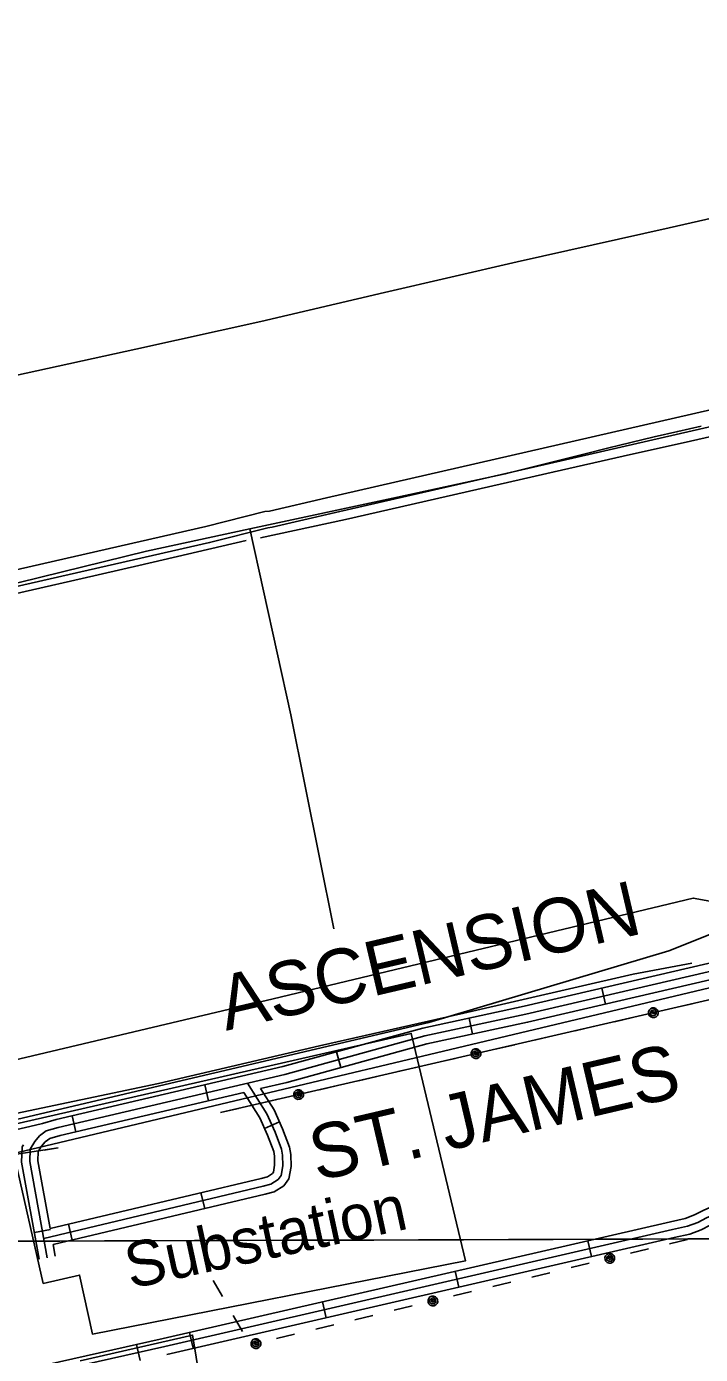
# Model space of a CAD drawing. Extents: x 3392644 to 3430565, y 576657 to 602123.
# Drawn here: x 3418352 to 3419589, y 587973 to 590409 of the extents above; entities that cross this region are included whole.
import ezdxf

# ---------------------------------------------------------------- set-up
doc = ezdxf.new("R2010")
doc.units = 0
for name, color, linetype in [('V-DTCH-CNTR', 7, 'Continuous'), ('V-GRID-MAJR', 7, 'Continuous'), ('V-ROAD-CNTR', 7, 'Continuous'), ('V-SITE-OTLN', 7, 'Continuous'), ('V-SITE-OTLN-IDEN', 7, 'Continuous'), ('V-SITE-VEGE', 7, 'Continuous'), ('V-TOPO-BNDY', 7, 'Continuous'), ('V-TOPO-GNAM-IDEN', 7, 'Continuous'), ('V-TOPO-SHOR', 7, 'Continuous'), ('V-UTIL-LINE', 7, 'Continuous')]:
    doc.layers.add(name, color=color, linetype=linetype)

msp = doc.modelspace()

# ---------------------------------------------------------------- linework, layer by layer
at = {"layer": 'V-DTCH-CNTR'}
for points in [[(3419590.114, 589675.681), (3419546.953, 589665.877), (3419503.838, 589655.866), (3419460.773, 589645.643), (3419417.761, 589635.208), (3419374.798, 589624.5650000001), (3419230.1890000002, 589588.147), (3419032.2430000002, 589545.584)], [(3419032.2430000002, 589545.584), (3418761.35, 589487.1950000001), (3418572.0500000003, 589446.526), (3418338.123, 589388.713), (3418284.453, 589375.4500000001), (3418000.406, 589314.11), (3417673.34, 589242.537), (3417421.772, 589187.046), (3417153.916, 589129.758), (3416927.0100000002, 589078.103), (3416854.21, 589057.238)], [(3418761.35, 589487.1950000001), (3418837.028, 589146.324), (3418915.4930000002, 588753.87)]]:
    msp.add_lwpolyline(points, dxfattribs=at)
at = {"layer": 'V-GRID-MAJR'}
msp.add_spline([(3396759.069, 588105.428), (3402028.4020000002, 588122.6730000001), (3407297.732, 588140.684), (3412567.059, 588159.461), (3417836.383, 588179.004), (3423105.705, 588199.314), (3428375.023, 588220.3910000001), (3428375.024, 588220.3910000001)], degree=3, dxfattribs=at)
at = {"layer": 'V-ROAD-CNTR'}
for p, q in [((3419407.5841470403, 588644.7486840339), (3419414.3781334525, 588615.527742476)), ((3419163.942634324, 588589.9407936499), (3419170.228621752, 588560.6068523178)), ((3418920.8771204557, 588528.287916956), (3418928.824104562, 588499.359974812)), ((3418678.973604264, 588467.6940381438), (3418685.801590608, 588438.4820965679)), ((3418435.535091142, 588410.7961519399), (3418442.363077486, 588381.5832103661)), ((3418788.352385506, 588387.663198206), (3418815.7873306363, 588399.8011739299)), ((3418671.7266187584, 588269.7254340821), (3418678.6636048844, 588240.538492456)), ((3418428.503105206, 588211.913549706), (3418435.440091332, 588182.72660808)), ((3418366.0572300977, 588196.8425798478), (3418395.570171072, 588202.2265690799)), ((3419381.906198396, 588181.6406102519), (3419388.6311849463, 588152.403668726)), ((3419138.268685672, 588125.5977223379), (3419144.9936722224, 588096.3617808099)), ((3418894.632172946, 588069.5558344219), (3418901.3571594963, 588040.319892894)), ((3418650.994660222, 588013.5139465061), (3418657.7196467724, 587984.2770049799)), ((3418560.1348419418, 587962.089049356), (3418553.5578550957, 587991.359990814))]:
    msp.add_line(p, q, dxfattribs=at)
for points in [[(3420118.834724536, 589820.472332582), (3419668.3336255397, 589719.6005343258), (3418902.30015761, 589544.065885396)], [(3420139.5886830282, 589794.3753847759), (3419674.961612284, 589690.3425928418), (3418918.49512522, 589516.9979395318)], [(3418902.30015761, 589544.065885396), (3418797.492367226, 589520.04893343), (3418789.1113839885, 589518.952935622), (3418680.741600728, 589491.412990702), (3418319.0123241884, 589408.803155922)], [(3418918.49512522, 589516.9979395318), (3418802.80035661, 589490.4869925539), (3418794.7713726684, 589489.436994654), (3418687.777586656, 589462.2470490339), (3418325.3783114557, 589379.48421456)], [(3421150.7676606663, 589032.1769091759), (3420237.404487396, 588822.2853289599), (3419268.0564260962, 588596.9077797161), (3419082.740796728, 588557.201859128), (3418825.70031081, 588486.5840003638), (3418409.95114231, 588389.4121947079), (3418387.9151863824, 588383.083207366), (3418375.683210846, 588373.8772257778), (3418366.912228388, 588363.539246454), (3418358.5582450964, 588349.4942745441), (3418357.5652470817, 588326.9583196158), (3418389.7881826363, 588150.3466728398)], [(3418357.965246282, 588391.1311912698), (3418381.110199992, 588396.7351800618), (3418406.17114987, 588403.9331656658), (3418822.0053182, 588501.124971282), (3419079.17980385, 588571.778829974), (3419264.7864326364, 588611.5477504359), (3420234.026494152, 588836.9002997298), (3421147.52066716, 589046.821879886)], [(3418781.262399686, 588460.793051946), (3418829.3953034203, 588472.0430294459), (3419086.301789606, 588542.6248882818), (3419271.326419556, 588582.267808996), (3420240.7824806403, 588807.6703581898), (3421154.014654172, 589017.5319384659)], [(3418395.2451717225, 588204.0075655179), (3418372.625216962, 588327.9873175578), (3418373.377215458, 588345.0672833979), (3418379.162203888, 588354.792263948), (3418386.039190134, 588362.898247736), (3418394.7201727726, 588369.43123467), (3418413.7311347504, 588374.8912237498), (3418750.3234615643, 588453.5620664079)], [(3418383.327195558, 588185.7576020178), (3418785.9613902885, 588281.4604106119), (3418799.912362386, 588285.164403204), (3418813.387335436, 588293.669386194), (3418818.9023244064, 588301.3113709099), (3418822.1313179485, 588318.9223356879), (3418821.7693186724, 588338.34129685), (3418819.953322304, 588349.5142745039), (3418807.7523467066, 588380.8892117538), (3418792.914376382, 588414.42614468), (3418757.2824476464, 588470.593032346)], [(3418395.2451717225, 588204.0075655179), (3418782.3013976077, 588296.008381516), (3418793.8463745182, 588299.0733753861), (3418802.9243563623, 588304.8033639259), (3418804.758352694, 588307.3453588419), (3418807.106347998, 588320.1473332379), (3418806.792348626, 588336.9912995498), (3418805.401351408, 588345.549282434), (3418793.8963744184, 588375.1332232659), (3418779.6494029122, 588407.3351588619), (3418750.3234615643, 588453.5620664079)], [(3418400.6371609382, 588174.454624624), (3418789.621382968, 588266.912439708), (3418805.9783502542, 588271.2554310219), (3418823.8503145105, 588282.5354084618), (3418833.046296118, 588295.277382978), (3418837.1562878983, 588317.6973381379), (3418836.746288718, 588339.6912941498), (3418834.5052932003, 588353.4792665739), (3418821.6083189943, 588386.6452002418), (3418806.1793498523, 588421.517130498), (3418781.262399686, 588460.793051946)], [(3416636.5706890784, 588000.1159733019), (3417016.5869290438, 588082.482808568), (3418357.965246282, 588391.1311912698)], [(3418375.032212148, 588147.6546782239), (3418342.505277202, 588325.9293216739), (3418343.739274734, 588353.9212656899), (3418345.912270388, 588357.5732583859)], [(3418602.2667576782, 588002.3049689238), (3419533.741894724, 588216.5665404), (3419560.750840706, 588222.667528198), (3419577.566807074, 588228.9165156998), (3419593.2997756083, 588237.0344994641), (3419611.472739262, 588245.005483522), (3419624.434713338, 588249.8564738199), (3419638.35868549, 588251.248471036), (3419649.7196627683, 588249.467474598), (3419670.796620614, 588245.582482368), (3419687.0325881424, 588239.1514952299)], [(3418605.6297509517, 587987.6869981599), (3419537.075888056, 588201.94156965), (3419565.034832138, 588208.2575570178), (3419583.639794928, 588215.17154319), (3419599.757762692, 588223.487526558), (3419617.1187279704, 588231.102511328), (3419627.866706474, 588235.124503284), (3419637.936686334, 588236.1315012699), (3419647.1976678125, 588234.679504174), (3419666.635628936, 588231.0965113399), (3419682.714596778, 588224.7275240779), (3419754.2244537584, 588187.6305982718), (3419781.8603984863, 588185.5936023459), (3419812.4783372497, 588185.2506030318)], [(3418608.992744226, 587973.0690273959), (3419540.409881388, 588187.3165988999), (3419569.3188235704, 588193.8475858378), (3419589.712782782, 588201.4265706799), (3419606.215749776, 588209.9405536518), (3419622.7647166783, 588217.199539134), (3419631.29869961, 588220.392532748), (3419637.514687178, 588221.0145315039), (3419644.6756728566, 588219.8915337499), (3419662.4746372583, 588216.6105403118), (3419676.482609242, 588211.0625514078), (3419750.050462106, 588172.897627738), (3419781.2243997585, 588170.599632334), (3419812.3103375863, 588170.2516330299)], [(3418404.544153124, 588153.0386674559), (3418400.6371609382, 588174.454624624)], [(3418602.34075753, 588002.3219688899), (3417802.6693568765, 587822.621328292), (3417759.1364439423, 587797.4053787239), (3417751.0684600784, 587774.851423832), (3417759.420443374, 587733.3535068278)], [(3418605.6297509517, 587987.6869981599), (3417808.1993458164, 587808.490356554), (3417771.4094193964, 587787.1793991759), (3417766.596429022, 587773.724426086), (3417773.995414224, 587736.9564996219)]]:
    msp.add_lwpolyline(points, dxfattribs=at)
at = {"layer": 'V-SITE-OTLN'}
msp.add_lwpolyline([(3418381.9930000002, 588103.329), (3418317.072, 588392.281), (3419057.708, 588561.968), (3419062.58, 588541.505), (3419157.085, 588144.526), (3418472.6520000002, 588010.294), (3418448.967, 588118.679)], close=True, dxfattribs=at)
msp.add_lwpolyline([(3418450.103, 587961.257), (3418656.536, 588008.5), (3418659.384, 587990.926), (3418733.188, 587535.474)], dxfattribs=at)
at = {"layer": 'V-SITE-VEGE'}
msp.add_lwpolyline([(3419090.278, 588581.625), (3417125.521, 588120.352), (3417076.579, 588130.366), (3417061.072, 588155.571), (3417070.491, 588188.069), (3417113.038, 588227.556), (3417212.432, 588248.524), (3418804.235, 588625.018), (3419575.365, 588810.071), (3419632.512, 588799.753), (3419631.306, 588766.952), (3419605.776, 588743.263), (3419530.702, 588713.184)], close=True, dxfattribs=at)
at = {"layer": 'V-TOPO-BNDY'}
msp.add_line((3414370.3243064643, 587401.4639773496), (3421544.912, 589106.4129999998), dxfattribs=at)
at = {"layer": 'V-TOPO-SHOR'}
for points in [[(3418552.419, 589816.71), (3418781.8200000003, 589867.908), (3419008.704, 589920.884), (3419252.006, 589976.978), (3419531.15, 590039.629), (3419765.37, 590092.529), (3419990.865, 590143.915), (3419994.156, 590144.667)], [(3418167.393, 589732.625), (3418331.549, 589768.496), (3418552.419, 589816.71)], [(3418780.946, 589471.045), (3418936.9930000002, 589504.177), (3419121.987, 589546.776), (3419319.842, 589592.159), (3419446.56, 589620.512), (3419570.474, 589648.371), (3419696.613, 589677.071)], [(3416873.369, 589047.201), (3417006.468, 589075.813), (3417212.458, 589120.03), (3417356.654, 589153.236), (3417506.881, 589186.129), (3417650.572, 589217.811), (3417823.159, 589255.761), (3417943.514, 589283.284), (3418122.54, 589324.699), (3418271.184, 589354.89), (3418453.776, 589396.4500000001), (3418557.556, 589420.094), (3418755.02, 589465.841)], [(3417088.786, 588119.844), (3417741.835, 588278.822), (3418057.981, 588356.158), (3418308.894, 588410.121), (3418594.164, 588470.015), (3418889.578, 588539.352), (3419154.165, 588599.143), (3419465.301, 588670.256), (3419572.792, 588690.48)]]:
    msp.add_lwpolyline(points, dxfattribs=at)
at = {"layer": 'V-UTIL-LINE'}
for points in [[(3417186.864, 600288.879), (3415306.279, 597067.023), (3413990.571, 594815.96), (3413738.896, 594367.605), (3414019.188, 594062.863), (3414329.554, 593576.738), (3414657.473, 593049.707), (3414990.376, 592512.957), (3415312.202, 591995.327), (3416131.577, 590652.721), (3416386.4220000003, 590188.311), (3416495.035, 589926.031), (3416596.258, 589669.814), (3416757.253, 589120.116), (3417006.473, 588058.733), (3418156.504, 588313.401), (3418409.933, 588351.9130000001)], [(3428366.7649063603, 590248.3025192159), (3426811.94, 589891.252), (3425353.1180000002, 589554.683), (3423888.127, 589216.58), (3421944.1040000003, 588762.7980000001), (3421467.306, 588654.586), (3421365.09, 589029.159), (3418707.8680000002, 588416.73)], [(3419502.046, 588599.77), (3419499.919, 588601.708), (3419499.622, 588599.4), (3419501.698, 588597.602), (3419504.46, 588598.572), (3419503.855, 588601.915), (3419499.9420000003, 588604.497), (3419496.562, 588601.893), (3419496.3540000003, 588597.035), (3419500.11, 588594.416), (3419504.58, 588594.451), (3419507.514, 588598.28), (3419506.594, 588603.708), (3419500.024, 588608.54), (3419496.822, 588607.099), (3419494.415, 588604.542), (3419493.17, 588601.258), (3419493.276, 588597.7490000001), (3419494.717, 588594.546), (3419497.274, 588592.139), (3419500.557, 588590.894), (3419504.0670000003, 588591), (3419507.269, 588592.441), (3419509.676, 588594.998), (3419510.9220000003, 588598.281), (3419510.816, 588601.791), (3419509.375, 588604.993), (3419506.818, 588607.401), (3419503.534, 588608.6460000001), (3419500.024, 588608.54)], [(3419540.043, 588608.53), (3419573.174, 588616.166)], [(3419358.796, 588566.756), (3419391.927, 588574.392)], [(3419430.9050000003, 588583.376), (3419464.036, 588591.012)], [(3419286.688, 588550.137), (3419319.819, 588557.773)], [(3419176.579, 588524.757), (3419174.453, 588526.6950000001), (3419174.1550000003, 588524.387), (3419176.231, 588522.59), (3419178.994, 588523.559), (3419178.389, 588526.902), (3419174.4760000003, 588529.485), (3419171.095, 588526.881), (3419170.887, 588522.022), (3419174.643, 588519.404), (3419179.113, 588519.439), (3419182.0470000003, 588523.267), (3419181.128, 588528.6950000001), (3419174.558, 588533.527), (3419171.356, 588532.086), (3419168.948, 588529.529), (3419167.703, 588526.246), (3419167.809, 588522.736), (3419169.25, 588519.534), (3419171.807, 588517.127), (3419175.091, 588515.881), (3419178.6, 588515.987), (3419181.803, 588517.428), (3419184.21, 588519.985), (3419185.455, 588523.269), (3419185.349, 588526.779), (3419183.9080000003, 588529.981), (3419181.3510000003, 588532.388), (3419178.068, 588533.633), (3419174.558, 588533.527)], [(3419214.579, 588533.517), (3419247.71, 588541.153)], [(3419033.332, 588491.743), (3419066.463, 588499.379)], [(3419105.441, 588508.363), (3419138.572, 588515.9990000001)], [(3418961.224, 588475.1240000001), (3418994.355, 588482.76)], [(3418851.113, 588449.745), (3418848.986, 588451.683), (3418848.6890000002, 588449.375), (3418850.765, 588447.577), (3418853.5270000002, 588448.546), (3418852.9220000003, 588451.89), (3418849.009, 588454.4720000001), (3418845.629, 588451.868), (3418845.421, 588447.009), (3418849.177, 588444.3910000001), (3418853.647, 588444.426), (3418856.5810000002, 588448.255), (3418855.661, 588453.683), (3418849.091, 588458.515), (3418845.889, 588457.074), (3418843.482, 588454.517), (3418842.237, 588451.233), (3418842.343, 588447.723), (3418843.784, 588444.5210000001), (3418846.341, 588442.1140000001), (3418849.6240000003, 588440.8690000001), (3418853.134, 588440.975), (3418856.336, 588442.416), (3418858.7430000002, 588444.9720000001), (3418859.989, 588448.256), (3418859.883, 588451.7660000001), (3418858.4420000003, 588454.968), (3418855.8850000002, 588457.375), (3418852.6010000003, 588458.621), (3418849.091, 588458.515)], [(3418889.115, 588458.504), (3418922.2460000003, 588466.14)], [(3418707.8680000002, 588416.73), (3418740.9990000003, 588424.366)], [(3418779.977, 588433.35), (3418813.108, 588440.986)], [(3418384.272, 588348.013), (3418409.933, 588351.9130000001)], [(3419531.992, 588175.846), (3419565.046, 588183.81)], [(3419422.14, 588149.376), (3419419.994, 588151.2930000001), (3419419.72, 588148.982), (3419421.813, 588147.205), (3419424.566, 588148.202), (3419423.928, 588151.539), (3419419.99, 588154.082), (3419416.6350000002, 588151.4450000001), (3419416.475, 588146.585), (3419420.257, 588144.004), (3419424.727, 588144.083), (3419427.623, 588147.9400000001), (3419426.649, 588153.359), (3419420.032, 588158.126), (3419416.844, 588156.653), (3419414.4620000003, 588154.072), (3419413.25, 588150.777), (3419413.39, 588147.268), (3419414.863, 588144.08), (3419417.444, 588141.698), (3419420.739, 588140.486), (3419424.248, 588140.626), (3419427.436, 588142.099), (3419429.8170000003, 588144.68), (3419431.0300000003, 588147.975), (3419430.89, 588151.484), (3419429.417, 588154.672), (3419426.836, 588157.054), (3419423.54, 588158.2660000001), (3419420.032, 588158.126)], [(3419460.051, 588158.513), (3419493.105, 588166.477)], [(3419351.167, 588132.28), (3419384.221, 588140.2440000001)], [(3418694.097, 588108.569), (3418711.139, 588079.149)], [(3419279.2260000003, 588114.947), (3419312.2800000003, 588122.911)], [(3419135.345, 588080.281), (3419168.399, 588088.245)], [(3419207.286, 588097.6140000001), (3419240.34, 588105.578)], [(3419026.461, 588054.047), (3419059.515, 588062.011)], [(3419097.432, 588071.145), (3419095.286, 588073.061), (3419095.012, 588070.751), (3419097.105, 588068.974), (3419099.859, 588069.97), (3419099.22, 588073.308), (3419095.282, 588075.851), (3419091.927, 588073.214), (3419091.767, 588068.353), (3419095.549, 588065.772), (3419100.019, 588065.851), (3419102.915, 588069.709), (3419101.9420000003, 588075.128), (3419095.324, 588079.894), (3419092.136, 588078.422), (3419089.754, 588075.841), (3419088.542, 588072.545), (3419088.682, 588069.037), (3419090.1550000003, 588065.849), (3419092.736, 588063.4670000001), (3419096.031, 588062.254), (3419099.54, 588062.395), (3419102.728, 588063.868), (3419105.11, 588066.448), (3419106.322, 588069.7440000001), (3419106.182, 588073.253), (3419104.7090000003, 588076.4400000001), (3419102.128, 588078.822), (3419098.833, 588080.035), (3419095.324, 588079.894)], [(3418731.1890000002, 588044.537), (3418748.231, 588015.116)], [(3418954.52, 588036.714), (3418987.574, 588044.678)], [(3418810.639, 588002.0480000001), (3418843.693, 588010.012)], [(3418882.58, 588019.381), (3418915.634, 588027.345)], [(3418772.724, 587992.9130000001), (3418770.579, 587994.83), (3418770.304, 587992.519), (3418772.398, 587990.742), (3418775.151, 587991.7390000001), (3418774.512, 587995.076), (3418770.574, 587997.62), (3418767.219, 587994.982), (3418767.059, 587990.122), (3418770.841, 587987.541), (3418775.311, 587987.62), (3418778.207, 587991.477), (3418777.234, 587996.8960000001), (3418770.616, 588001.6630000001), (3418767.428, 588000.1900000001), (3418765.0470000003, 587997.61), (3418763.8340000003, 587994.314), (3418763.975, 587990.805), (3418765.447, 587987.617), (3418768.028, 587985.236), (3418771.324, 587984.023), (3418774.832, 587984.164), (3418778.02, 587985.636), (3418780.4020000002, 587988.2170000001), (3418781.615, 587991.513), (3418781.474, 587995.0210000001), (3418780.001, 587998.209), (3418777.421, 588000.591), (3418774.125, 588001.804), (3418770.616, 588001.6630000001)]]:
    msp.add_lwpolyline(points, dxfattribs=at)

# ---------------------------------------------------------------- texts
at = {"layer": 'V-SITE-OTLN-IDEN'}
msp.add_text('Substation', height=82.99999800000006, rotation=12.201061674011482, dxfattribs=at).set_placement((3418542.4480898, 588093.2250198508))
at = {"layer": 'V-TOPO-GNAM-IDEN'}
for s, p in [('ASCENSION', (3418717.84970215, 588566.4804172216)), ('ST. JAMES', (3418884.6710636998, 588290.4265375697))]:
    msp.add_text(s, height=99.999801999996, rotation=13.154380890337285, dxfattribs=at).set_placement(p)

doc.saveas('drawing.dxf')
